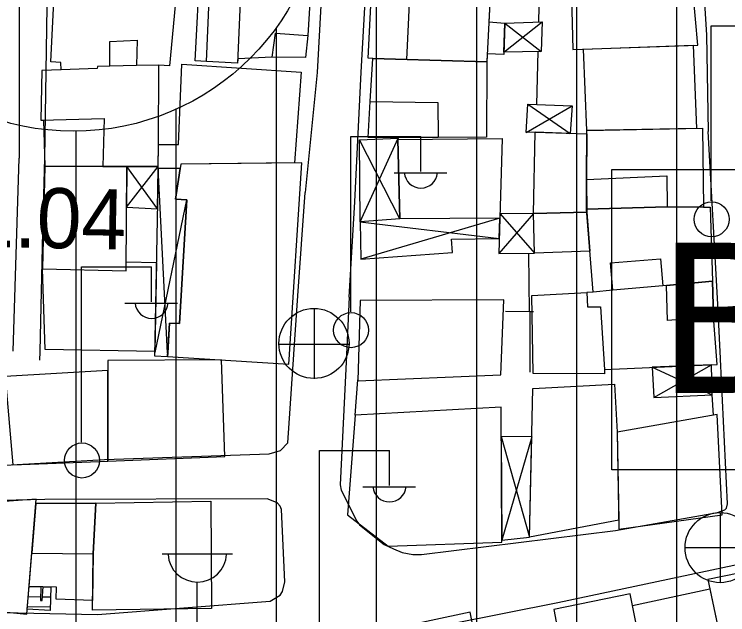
# Model space of a CAD drawing. Extents: x 417997 to 421451, y 4451742 to 4455216.
# Drawn here: x 419608.7 to 419680, y 4453017.9 to 4453077.9 of the extents above; entities that cross this region are included whole.
import ezdxf

# ---------------------------------------------------------------- set-up
doc = ezdxf.new("R2010")
doc.units = 0
for name, color, linetype in [('B_Merdiven', 7, 'Continuous'), ('B_Mesken', 7, 'Continuous'), ('B_Sundurma', 7, 'Continuous'), ('B_Teras', 7, 'Continuous'), ('LJ_SEMBOL', 7, 'Continuous'), ('S_Cad_Sok_Lambasi', 7, 'Continuous'), ('S_Elektrik_Diregi', 7, 'Continuous'), ('S_Rogar_Kapagi', 7, 'Continuous'), ('S_Rogar_Kapagi_Buski', 7, 'Continuous'), ('Sinir_Duvar_tek_tarafa_ait', 7, 'Continuous'), ('SM_DAIRE', 7, 'Continuous'), ('TR_ORTAYOGUNKONUT', 7, 'Continuous'), ('Y_Yol_Kotu', 7, 'Continuous'), ('Yol_Sose', 7, 'Continuous')]:
    doc.layers.add(name, color=color, linetype=linetype)

msp = doc.modelspace()

# ---------------------------------------------------------------- linework, layer by layer
at = {"layer": 'B_Merdiven'}
for p, q in [((419610.225, 4453020.738), (419611.39, 4453020.709)), ((419611.632, 4453020.703), (419612.388, 4453020.684)), ((419610.143, 4453019.739), (419611.365, 4453019.709)), ((419611.562, 4453019.704), (419612.366, 4453019.684)), ((419610.061, 4453018.741), (419612.343, 4453018.685))]:
    msp.add_line(p, q, dxfattribs=at)
msp.add_lwpolyline([(419611.39, 4453020.709), (419611.355, 4453019.319), (419611.537, 4453019.334), (419611.632, 4453020.703), (419612.388, 4453020.684), (419612.335, 4453018.342), (419610.037, 4453018.447), (419610.225, 4453020.738)], close=True, dxfattribs=at)
at = {"layer": 'B_Mesken'}
for points in [[(419638.486, 4453082.91), (419638.08, 4453075.753), (419637.823, 4453073.544), (419634.5, 4453073.578), (419631.066, 4453073.411), (419631.047, 4453072.977), (419627.949, 4453073.152), (419626.806, 4453073.209), (419627.305, 4453082.77)], [(419612.83, 4453081.843), (419623.776, 4453082.279), (419623.723, 4453080.943), (419625.006, 4453080.915), (419624.255, 4453072.722), (419623.183, 4453072.787), (419620.969, 4453072.743), (419618.275, 4453072.689), (419617.063, 4453072.665), (419617.038, 4453072.473), (419613.414, 4453072.317), (419613.405, 4453073.066), (419612.383, 4453073.128)], [(419676.316, 4453082.611), (419666.979, 4453082.117), (419664.318, 4453082.153), (419664.526, 4453074.362), (419677.021, 4453074.791)], [(419644.558, 4453073.47), (419644.092, 4453073.477), (419644.488, 4453081.462), (419648.316, 4453081.303), (419648.339, 4453081.805), (419656.362, 4453081.644), (419656.146, 4453077.122), (419657.739, 4453076.983), (419657.641, 4453073.859), (419655.992, 4453073.909), (419655.955, 4453073.136), (419647.954, 4453073.37)], [(419676.537, 4453074.774), (419676.884, 4453066.473), (419665.945, 4453066.269), (419665.597, 4453074.399)], [(419637.392, 4453072.081), (419636.724, 4453063.028), (419625.379, 4453062.904), (419625.312, 4453062.471), (419623.115, 4453062.483), (419623.158, 4453064.866), (419625.16, 4453064.876), (419625.481, 4453072.897)], [(419644.558, 4453073.47), (419655.955, 4453073.136), (419655.898, 4453065.592), (419651.084, 4453065.559), (419644.098, 4453065.557), (419644.292, 4453069.178)], [(419611.674, 4453067.316), (419611.807, 4453062.713), (419617.607, 4453062.683), (419619.976, 4453062.671), (419623.119, 4453062.682), (419623.158, 4453064.866), (419623.183, 4453072.787), (419620.969, 4453072.743), (419618.275, 4453072.689), (419617.063, 4453072.665), (419617.038, 4453072.473), (419613.414, 4453072.317), (419611.486, 4453072.269), (419611.391, 4453067.308)], [(419677.569, 4453058.61), (419673.94, 4453058.63), (419665.908, 4453058.408), (419665.909, 4453061.376), (419665.945, 4453066.269), (419677.466, 4453066.484)], [(419665.943, 4453065.921), (419665.909, 4453061.376), (419665.931, 4453058.121), (419660.602, 4453057.989), (419660.778, 4453066.108)], [(419647.257, 4453057.43), (419647.071, 4453065.363), (419657.478, 4453065.454), (419657.254, 4453057.518)], [(419636.245, 4453043.945), (419637.465, 4453063.036), (419625.379, 4453062.904), (419624.84, 4453059.418), (419625.969, 4453059.356), (419625.251, 4453046.999), (419624.242, 4453047.016), (419624.085, 4453044.074), (419624.083, 4453044.027), (419624.066, 4453043.709), (419636.179, 4453042.923), (419636.242, 4453043.897)], [(419619.929, 4453052.254), (419619.976, 4453062.671), (419611.807, 4453062.713), (419611.56, 4453052.441)], [(419677.569, 4453058.61), (419678.239, 4453058.6), (419678.471, 4453051.21), (419673.903, 4453050.796), (419673.517, 4453050.761), (419668.533, 4453050.309), (419666.569, 4453050.131), (419665.908, 4453058.408), (419673.94, 4453058.63), (419677.569, 4453058.61)], [(419660.694, 4453054.006), (419660.602, 4453057.989), (419665.931, 4453058.121), (419666.244, 4453054.2)], [(419619.933, 4453053.137), (419622.94, 4453053.098), (419622.774, 4453044.196), (419611.816, 4453044.398), (419611.56, 4453052.441), (419619.929, 4453052.254)], [(419666.569, 4453050.131), (419665.915, 4453050.086), (419665.999, 4453048.648), (419667.307, 4453048.671), (419667.691, 4453042.403), (419678.944, 4453042.902), (419678.574, 4453047.645), (419678.471, 4453051.21), (419673.517, 4453050.761), (419668.533, 4453050.309)], [(419660.434, 4453049.785), (419665.915, 4453050.086), (419665.999, 4453048.648), (419667.307, 4453048.671), (419667.691, 4453042.403), (419667.701, 4453041.969), (419660.566, 4453042.011)], [(419643.276, 4453049.273), (419643.074, 4453041.27), (419657.338, 4453041.864), (419657.645, 4453049.35)], [(419618.081, 4453043.289), (419618.107, 4453033.235), (419629.778, 4453033.724), (419629.441, 4453043.36)], [(419618.084, 4453042.282), (419607.822, 4453041.693), (419608.594, 4453032.865), (419618.107, 4453033.235)], [(419660.209, 4453025.646), (419660.531, 4453040.516), (419668.677, 4453040.93), (419668.956, 4453036.133), (419669.113, 4453027.362)], [(419642.798, 4453037.845), (419642.011, 4453027.898), (419646.09, 4453024.742), (419657.44, 4453025.16), (419657.364, 4453038.62)], [(419668.956, 4453036.133), (419669.13, 4453026.443), (419679.431, 4453027.875), (419678.942, 4453037.902)], [(419607.35, 4453029.189), (419606.303, 4453018.312), (419609.998, 4453017.974), (419610.941, 4453029.44)], [(419616.575, 4453019.322), (419612.937, 4453019.449), (419612.956, 4453020.67), (419610.225, 4453020.738), (419610.907, 4453029.03), (419616.886, 4453029.035), (419616.628, 4453023.999)], [(419616.886, 4453029.035), (419628.375, 4453029.257), (419628.46, 4453018.521), (419616.564, 4453018.36), (419616.628, 4453023.999)], [(419687.138, 4453016.842), (419685.85, 4453023.014), (419678.017, 4453021.41), (419681, 4453007.269), (419687.049, 4453008.52), (419687.053, 4453008.521), (419688.799, 4453008.882), (419687.141, 4453016.826)], [(419680.952, 4453007.496), (419673.081, 4453005.833), (419670.5, 4453018.834), (419678.21, 4453020.494)], [(419662.629, 4453018.428), (419665.721, 4453002.095), (419673.539, 4453003.525), (419670.267, 4453020.008)], [(419646.503, 4453016.496), (419650.304, 4452996.974), (419658.252, 4452998.544), (419654.285, 4453018.171)]]:
    msp.add_lwpolyline(points, close=True, dxfattribs=at)
at = {"layer": 'B_Sundurma'}
for p, q in [((419657.648, 4453074.098), (419661.482, 4453077.106)), ((419657.739, 4453076.983), (419661.384, 4453074.154)), ((419659.857, 4453066.073), (419664.451, 4453068.716)), ((419660.051, 4453068.909), (419664.264, 4453065.982)), ((419647.257, 4453057.43), (419643.219, 4453065.33)), ((419643.295, 4453057.134), (419647.078, 4453065.502)), ((419619.958, 4453058.596), (419623.119, 4453062.682)), ((419623.04, 4453058.445), (419619.976, 4453062.671)), ((419624.047, 4453044.074), (419623.115, 4453062.483)), ((419622.834, 4453044.087), (419625.969, 4453059.356)), ((419660.602, 4453057.989), (419657.142, 4453053.974)), ((419657.266, 4453057.945), (419660.694, 4453054.006)), ((419657.254, 4453057.518), (419643.364, 4453053.401)), ((419643.295, 4453057.134), (419657.189, 4453055.483)), ((419672.46, 4453042.615), (419678.437, 4453039.862)), ((419672.634, 4453039.616), (419678.394, 4453042.878)), ((419657.38, 4453035.71), (419660.209, 4453025.646)), ((419660.426, 4453035.669), (419657.439, 4453025.343))]:
    msp.add_line(p, q, dxfattribs=at)
for points in [[(419657.648, 4453074.098), (419657.739, 4453076.983), (419661.482, 4453077.106), (419661.384, 4453074.154)], [(419660.778, 4453066.108), (419659.857, 4453066.073), (419660.051, 4453068.909), (419664.451, 4453068.716), (419664.264, 4453065.982)], [(419647.071, 4453065.363), (419647.257, 4453057.43), (419643.295, 4453057.134), (419643.219, 4453065.33), (419647.078, 4453065.502)], [(419619.958, 4453058.596), (419623.04, 4453058.445), (419623.115, 4453062.483), (419623.119, 4453062.682), (419619.976, 4453062.671)], [(419623.115, 4453062.483), (419622.766, 4453043.756), (419624.066, 4453043.709), (419624.242, 4453047.016), (419625.251, 4453046.999), (419625.969, 4453059.356), (419624.84, 4453059.418), (419625.312, 4453062.471)], [(419660.602, 4453057.989), (419657.266, 4453057.945), (419657.254, 4453057.518), (419657.142, 4453053.974), (419660.694, 4453054.006)], [(419657.254, 4453057.518), (419647.257, 4453057.43), (419643.295, 4453057.134), (419643.364, 4453053.401), (419652.506, 4453054.083), (419652.414, 4453055.42), (419657.189, 4453055.483)], [(419672.46, 4453042.615), (419672.634, 4453039.616), (419678.437, 4453039.862), (419678.394, 4453042.878)], [(419660.426, 4453035.669), (419657.38, 4453035.71), (419657.439, 4453025.343), (419660.209, 4453025.646)]]:
    msp.add_lwpolyline(points, close=True, dxfattribs=at)
at = {"layer": 'B_Teras'}
for points in [[(419647.954, 4453073.37), (419648.339, 4453081.805), (419656.362, 4453081.644), (419655.955, 4453073.136)], [(419627.949, 4453073.152), (419628.201, 4453079.399), (419631.311, 4453079.116), (419631.047, 4453072.977)], [(419634.5, 4453073.578), (419634.835, 4453075.997), (419638.08, 4453075.753), (419637.823, 4453073.544)], [(419618.275, 4453072.689), (419618.306, 4453075.161), (419621.014, 4453075.297), (419620.969, 4453072.743)], [(419611.486, 4453072.269), (419611.391, 4453067.308), (419617.709, 4453067.468), (419617.607, 4453062.683), (419619.976, 4453062.671), (419623.119, 4453062.682), (419623.158, 4453064.866), (419623.183, 4453072.787), (419620.969, 4453072.743), (419618.275, 4453072.689), (419617.063, 4453072.665), (419617.038, 4453072.473), (419613.414, 4453072.317)], [(419651.057, 4453069.072), (419651.084, 4453065.559), (419644.098, 4453065.557), (419644.292, 4453069.178)], [(419665.908, 4453058.408), (419665.909, 4453061.376), (419673.911, 4453061.749), (419673.94, 4453058.63)], [(419668.533, 4453050.309), (419668.306, 4453053.05), (419673.296, 4453053.457), (419673.517, 4453050.761)], [(419673.974, 4453047.285), (419673.903, 4453050.796), (419678.471, 4453051.21), (419678.574, 4453047.645)], [(419610.499, 4453024.07), (419616.628, 4453023.999), (419616.886, 4453029.035), (419610.907, 4453029.03)]]:
    msp.add_lwpolyline(points, close=True, dxfattribs=at)
at = {"layer": 'LJ_SEMBOL'}
msp.add_line((419668.441, 4453032.368), (419668.441, 4453032.368), dxfattribs=at)
msp.add_line((419668.441, 4453032.368), (419668.441, 4453032.368), dxfattribs=at)
msp.add_lwpolyline([(419668.441, 4453062.368), (419718.441, 4453062.368), (419718.441, 4453032.368), (419668.441, 4453032.368), (419668.441, 4453062.368), (419718.441, 4453062.368)], dxfattribs=at)
msp.add_lwpolyline([(419668.441, 4453062.368), (419718.441, 4453062.368), (419718.441, 4453032.368), (419668.441, 4453032.368), (419668.441, 4453062.368), (419718.441, 4453062.368)], dxfattribs=at)
at = {"layer": 'S_Cad_Sok_Lambasi'}
for p, q in [((419623.529, 4453023.989), (419630.529, 4453023.989)), ((419627.029, 4453006.489), (419627.029, 4453021.165))]:
    msp.add_line(p, q, dxfattribs=at)
msp.add_arc((419627.029, 4453024.094), 2.929, 183.298, 356.90719, dxfattribs=at)
at = {"layer": 'S_Elektrik_Diregi'}
for p, q in [((419678.354, 4453059.237), (419678.353, 4453076.737)), ((419678.353, 4453076.737), (419685.354, 4453076.737)), ((419642.355, 4453048.162), (419642.354, 4453065.663)), ((419642.354, 4453065.663), (419649.355, 4453065.663)), ((419649.355, 4453062.163), (419649.355, 4453065.663)), ((419646.695, 4453062.023), (419651.945, 4453062.023)), ((419615.462, 4453035.146), (419615.462, 4453052.646)), ((419615.462, 4453052.646), (419622.462, 4453052.646)), ((419622.462, 4453049.146), (419622.462, 4453052.646)), ((419619.802, 4453049.006), (419625.052, 4453049.006)), ((419639.222, 4453016.821), (419639.222, 4453034.321)), ((419639.222, 4453034.321), (419646.222, 4453034.321)), ((419646.222, 4453030.821), (419646.222, 4453034.321)), ((419643.562, 4453030.681), (419648.812, 4453030.681))]:
    msp.add_line(p, q, dxfattribs=at)
for centre in [(419678.389, 4453057.402), (419642.39, 4453046.327), (419615.498, 4453033.31)]:
    msp.add_circle(centre, 1.75, dxfattribs=at)
for centre in [(419649.355, 4453062.175), (419622.463, 4453049.159), (419646.222, 4453030.834)]:
    msp.add_arc(centre, 1.658, 184.83843, 355.14641, dxfattribs=at)
at = {"layer": 'S_Rogar_Kapagi'}
for p, q in [((419638.735, 4453041.471), (419638.735, 4453048.471)), ((419635.165, 4453044.936), (419642.165, 4453044.936))]:
    msp.add_line(p, q, dxfattribs=at)
msp.add_circle((419638.681, 4453044.999), 3.5, dxfattribs=at)
at = {"layer": 'S_Rogar_Kapagi_Buski'}
for p, q in [((419679.243, 4453028.104), (419679.243, 4453021.104)), ((419675.743, 4453024.604), (419682.743, 4453024.604))]:
    msp.add_line(p, q, dxfattribs=at)
msp.add_circle((419679.243, 4453024.604), 3.5, dxfattribs=at)
at = {"layer": 'Sinir_Duvar_tek_tarafa_ait'}
for points in [[(419661.139, 4453078.646), (419661.097, 4453077.093)], [(419661.026, 4453074.149), (419660.92, 4453068.871)], [(419660.207, 4453048.146), (419660.127, 4453054)], [(419660.24, 4453048.146), (419657.803, 4453048.176)], [(419660.589, 4453048.149), (419660.24, 4453048.146)], [(419660.24, 4453048.146), (419660.244, 4453043.692)], [(419660.244, 4453043.692), (419660.244, 4453043.641)], [(419660.244, 4453043.641), (419660.246, 4453042.14)], [(419642.798, 4453037.845), (419643.063, 4453041.356)], [(419678.419, 4453039.861), (419678.535, 4453037.83)]]:
    msp.add_lwpolyline(points, dxfattribs=at)
at = {"layer": 'SM_DAIRE'}
msp.add_circle((419614.657, 4453091.193), 25, dxfattribs=at)
msp.add_circle((419614.657, 4453091.193), 25, dxfattribs=at)
at = {"layer": 'TR_ORTAYOGUNKONUT'}
for p, q in [((419644.929, 4452974.82), (419644.929, 4453230.012)), ((419644.929, 4452974.82), (419644.929, 4453230.012)), ((419654.929, 4452977.245), (419654.929, 4453227.482)), ((419654.929, 4452977.245), (419654.929, 4453227.482)), ((419664.929, 4452979.671), (419664.929, 4453224.952)), ((419664.929, 4452979.671), (419664.929, 4453224.952)), ((419674.929, 4452982.096), (419674.929, 4453223.949)), ((419674.929, 4452982.096), (419674.929, 4453223.949)), ((419634.929, 4452972.395), (419634.929, 4453076.563)), ((419634.929, 4452972.395), (419634.929, 4453076.563)), ((419624.929, 4452969.969), (419624.929, 4453068.401)), ((419624.929, 4452969.969), (419624.929, 4453068.401)), ((419614.929, 4452967.544), (419614.929, 4453066.195)), ((419614.929, 4452967.544), (419614.929, 4453066.195))]:
    msp.add_line(p, q, dxfattribs=at)
at = {"layer": 'Yol_Sose'}
for points in [[(419644.716, 4453112.925), (419644.75, 4453113.058), (419644.867, 4453113.274), (419645.039, 4453113.43), (419645.178, 4453113.522), (419645.642, 4453113.637), (419664.821, 4453114.319), (419675.568, 4453115.004), (419675.718, 4453114.959), (419675.796, 4453114.887), (419675.813, 4453114.837), (419675.815, 4453114.819), (419676.306, 4453105.275), (419676.847, 4453094.906), (419677.224, 4453086.56), (419677.872, 4453075.782), (419678.046, 4453066.161)], [(419611.807, 4453063.498), (419612.044, 4453078.643), (419611.574, 4453101.458), (419611.603, 4453111.647), (419611.649, 4453111.707), (419611.885, 4453111.802), (419612.003, 4453111.801), (419640.381, 4453113.315), (419640.597, 4453113.231), (419640.722, 4453113.153), (419640.744, 4453113.068), (419640.764, 4453112.879), (419640.143, 4453092.761)], [(419642.766, 4453059.141), (419643.402, 4453072.102), (419644.29, 4453087.975), (419644.345, 4453102.396), (419644.716, 4453112.925)], [(419608.732, 4453111.331), (419608.811, 4453111.276), (419609.008, 4453111.124), (419609.145, 4453110.829), (419609.211, 4453096.566), (419609.236, 4453075.812), (419609.248, 4453063.496)], [(419640.143, 4453092.761), (419638.992, 4453072.054), (419637.808, 4453060.061)], [(419679.02, 4453048.912), (419678.046, 4453066.161)], [(419608.627, 4453044.237), (419609.248, 4453063.496)], [(419611.336, 4453044.209), (419611.611, 4453056.139), (419611.807, 4453063.498)], [(419637.078, 4453049.763), (419637.808, 4453060.061)], [(419642.206, 4453049.623), (419642.766, 4453059.141)], [(419636.68, 4453043.941), (419637.078, 4453049.763)], [(419642.206, 4453049.623), (419641.927, 4453043.885)], [(419679.283, 4453043.491), (419679.02, 4453048.912)], [(419586.255, 4453031.609), (419617.767, 4453033.393), (419634.188, 4453033.972), (419635.342, 4453034.304), (419636.073, 4453035.061), (419636.677, 4453043.892)], [(419611.316, 4453043.342), (419611.335, 4453044.163)], [(419611.335, 4453044.163), (419611.336, 4453044.209)], [(419636.677, 4453043.892), (419636.68, 4453043.941)], [(419641.924, 4453043.836), (419641.294, 4453030.874), (419641.383, 4453030.359), (419642.951, 4453027.264), (419643.238, 4453026.9), (419645.675, 4453024.926), (419646.63, 4453024.485), (419647.478, 4453024.135), (419648.54, 4453023.921), (419649.405, 4453023.919), (419668.793, 4453026.314), (419678.982, 4453028.117), (419679.711, 4453028.373), (419679.878, 4453028.54), (419679.986, 4453028.994), (419679.286, 4453043.438)], [(419641.927, 4453043.885), (419641.924, 4453043.836)], [(419679.286, 4453043.438), (419679.283, 4453043.491)], [(419583.492, 4453019.744), (419593.238, 4453018.439), (419617.058, 4453017.914), (419634.289, 4453019.264), (419635.293, 4453019.869), (419635.537, 4453020.232), (419635.753, 4453021.202), (419635.443, 4453028.42), (419635.292, 4453028.739), (419635.035, 4453029.058), (419634.929, 4453029.104), (419634.019, 4453029.469), (419611.81, 4453029.4), (419586.139, 4453028.82), (419585.927, 4453028.699), (419585.729, 4453028.548), (419585.561, 4453028.245), (419583.441, 4453020.397), (419583.395, 4453020.2), (419583.394, 4453020.003)], [(419608.123, 4452995.532), (419607.592, 4452972.625), (419607.545, 4452967.33), (419607.73, 4452959.401), (419607.365, 4452958.978), (419607.062, 4452958.827), (419575.439, 4452951.379), (419574.591, 4452951.471), (419574.259, 4452951.684), (419574.049, 4452952.289), (419574.021, 4452953.258), (419576.844, 4452982.062), (419582.559, 4453015.264), (419582.712, 4453015.749), (419582.956, 4453016.143), (419583.154, 4453016.188), (419595.198, 4453014.894), (419616.501, 4453013.857), (419632.919, 4453013.465), (419636.744, 4453013.913), (419663.045, 4453019.114), (419687.217, 4453024.243)]]:
    msp.add_lwpolyline(points, dxfattribs=at)

# ---------------------------------------------------------------- texts
at = {"layer": 'LJ_SEMBOL'}
msp.add_text('BHA', height=15, dxfattribs=at).set_placement((419673.142, 4453040.061))
msp.add_text('BHA', height=15, dxfattribs=at).set_placement((419673.142, 4453040.061))
at = {"layer": 'Y_Yol_Kotu'}
msp.add_text('111.04 ', height=6, rotation=358.87031, dxfattribs=at).set_placement((419595.332, 4453054.861))

doc.saveas('drawing.dxf')
